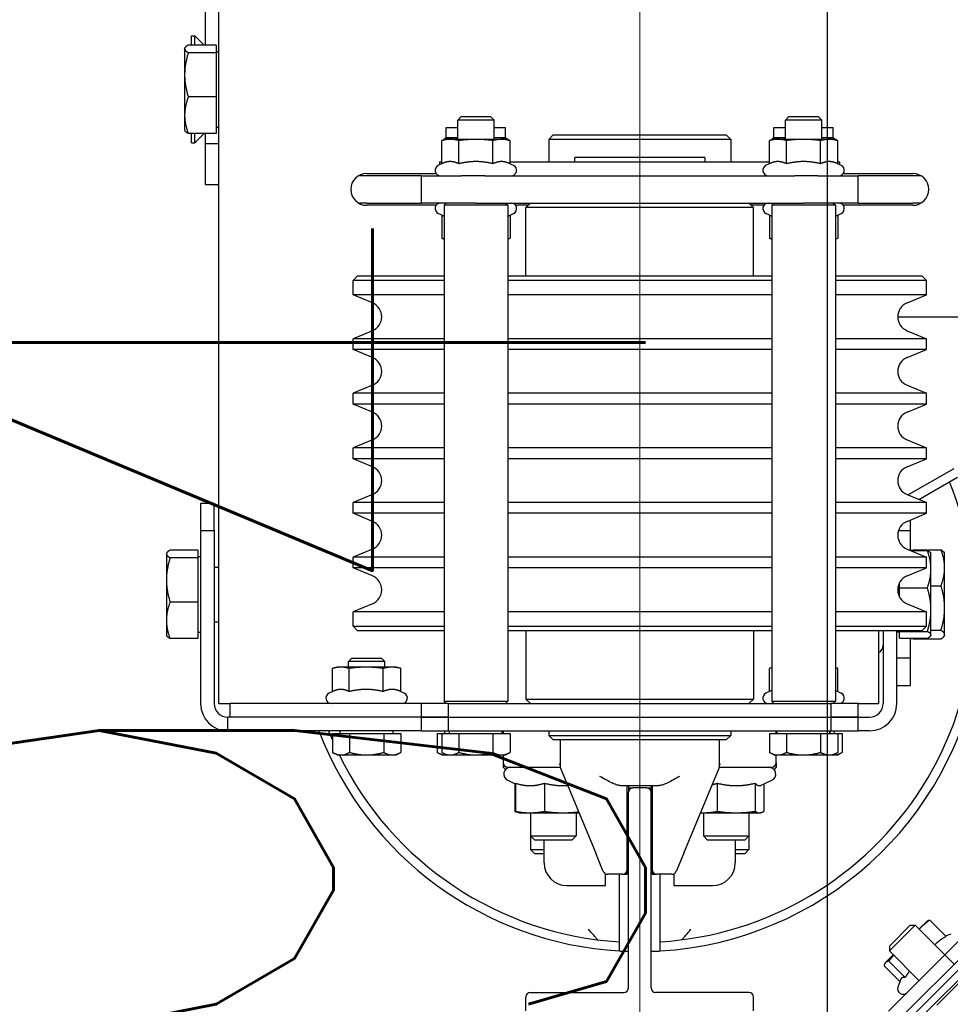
# Model space of a CAD drawing. Header units: millimetres. Extents: x 49320 to 60117, y -4209 to 20568.
# Tile 295 of 479: x 52256 to 52277, y 9926 to 9948. Entities that reach past the tile are written whole.
import ezdxf

# ---------------------------------------------------------------- set-up
doc = ezdxf.new("R2010")
doc.units = ezdxf.units.MM
doc.layers.add('_AA PROJ.warstwy', color=7, linetype='Continuous', lineweight=18, true_color=0x0000f0)
for name, color, linetype in [('_mt_wymiary konstr', 3, 'Continuous'), ('ARCATA', 4, 'Continuous'), ('GUIDE', 3, 'Continuous')]:
    doc.layers.add(name, color=color, linetype=linetype)
doc.styles.add('100', font='romans.shx', dxfattribs={"width": 0.65, "height": 18})
doc.dimstyles.new('k100', dxfattribs={"dimtxt": 18, "dimasz": 7, "dimexe": 10, "dimexo": 20, "dimgap": 4, "dimtad": 1, "dimdec": 1, "dimrnd": 0.5, "dimzin": 9, "dimdsep": 46, "dimtxsty": 'Standard', "dimcen": 12.534, "dimclrd": 256, "dimclre": 256, "dimclrt": 7, "dimadec": 0, "dimazin": 0, "dimtfac": 1, "dimtdec": 1, "dimtmove": 2, "dimatfit": 3, "dimfxl": 30, "dimfxlon": 1, "dimtolj": 1, "dimtzin": 0, "dimarcsym": 0})

# ---------------------------------------------------------------- blocks, each defined once
blk = doc.blocks.new('WINDA 2 DZ')
at = {"layer": '_AA PROJ.warstwy', "color": 5, "ltscale": 5, "true_color": 0x1414ff}
blk.add_line((31.875, 104.327), (31.875, 179.282), dxfattribs=at)
at = {"layer": 'ARCATA', "color": 5, "true_color": 0x1414ff}
for p, q in [((22.625, 115.6), (22.625, 164.1)), ((22.325, 130.986), (22.325, 130.072)), ((22.025, 130.274), (22.101, 130.274)), ((22.025, 130.072), (22.025, 130.274)), ((22.101, 130.072), (22.101, 130.274)), ((22.303, 130.072), (22.101, 130.274)), ((22.565, 130.072), (21.955, 130.072)), ((22.565, 130.072), (22.565, 129.904)), ((21.875, 130), (21.882, 130.012)), ((21.875, 130), (21.875, 129.988)), ((21.875, 129.988), (21.875, 129.418)), ((22.565, 129.904), (21.955, 129.904)), ((22.565, 129.932), (22.625, 129.932)), ((22.565, 129.904), (22.565, 128.932)), ((21.875, 129.418), (21.875, 128.53)), ((22.565, 128.932), (21.955, 128.932)), ((22.565, 128.932), (22.565, 128.128)), ((21.875, 128.53), (21.875, 128.2)), ((27.952, 128.5), (27.875, 128.423)), ((28.675, 128.423), (27.875, 128.423)), ((27.875, 128), (27.875, 128.423)), ((27.952, 128.5), (28.598, 128.5)), ((28.598, 128.5), (28.675, 128.423)), ((28.675, 128), (28.675, 128.423)), ((35.152, 128.5), (35.075, 128.423)), ((35.075, 128), (35.075, 128.423)), ((35.875, 128.423), (35.075, 128.423)), ((35.152, 128.5), (35.798, 128.5)), ((35.798, 128.5), (35.875, 128.423)), ((35.875, 128), (35.875, 128.423)), ((21.875, 128.2), (21.882, 128.188)), ((22.565, 128.128), (21.955, 128.128)), ((22.025, 127.926), (22.025, 128.128)), ((22.303, 128.128), (22.101, 127.926)), ((22.101, 127.926), (22.101, 128.128)), ((22.325, 128.128), (22.325, 127.899)), ((22.565, 128.269), (22.625, 128.269)), ((27.625, 128.26), (27.875, 128.26)), ((27.625, 128.03), (27.625, 128.26)), ((28.675, 128.26), (28.925, 128.26)), ((28.925, 128.03), (28.925, 128.26)), ((34.825, 128.03), (34.825, 128.26)), ((34.825, 128.26), (35.075, 128.26)), ((35.875, 128.26), (36.125, 128.26)), ((36.125, 128.03), (36.125, 128.26)), ((22.025, 127.926), (22.101, 127.926)), ((22.325, 127.899), (22.325, 127.007)), ((22.625, 127.899), (22.325, 127.899)), ((27.625, 128), (27.524, 127.973)), ((27.524, 127.464), (27.524, 127.973)), ((27.625, 128.03), (27.593, 128.011)), ((27.794, 128.03), (27.625, 128.03)), ((27.712, 128), (27.625, 128)), ((28.275, 128), (27.712, 128)), ((27.875, 128.03), (27.794, 128.03)), ((27.9, 127.464), (27.9, 127.973)), ((28.838, 128), (28.275, 128)), ((28.65, 127.464), (28.65, 127.973)), ((28.894, 128.03), (28.675, 128.03)), ((28.925, 128), (28.838, 128)), ((28.925, 128.03), (28.894, 128.03)), ((28.925, 128.03), (28.957, 128.011)), ((28.925, 128), (29.026, 127.973)), ((29.026, 127.464), (29.026, 127.973)), ((29.975, 128.1), (29.875, 128)), ((33.875, 128), (29.875, 128)), ((29.875, 128), (29.875, 127.5)), ((29.975, 128.1), (33.775, 128.1)), ((33.775, 128.1), (33.875, 128)), ((33.875, 128), (33.875, 127.5)), ((34.825, 128), (34.724, 127.973)), ((34.724, 127.464), (34.724, 127.973)), ((34.825, 128.03), (34.793, 128.011)), ((34.994, 128.03), (34.825, 128.03)), ((34.912, 128), (34.825, 128)), ((35.475, 128), (34.912, 128)), ((35.075, 128.03), (34.994, 128.03)), ((35.1, 127.464), (35.1, 127.973)), ((36.038, 128), (35.475, 128)), ((35.85, 127.464), (35.85, 127.973)), ((36.094, 128.03), (35.875, 128.03)), ((36.125, 128), (36.038, 128)), ((36.125, 128.03), (36.094, 128.03)), ((36.125, 128.03), (36.157, 128.011)), ((36.125, 128), (36.226, 127.973)), ((36.226, 127.464), (36.226, 127.973)), ((27.524, 127.464), (27.449, 127.429)), ((27.475, 127.5), (27.475, 127.441)), ((27.524, 127.5), (27.475, 127.5)), ((34.724, 127.5), (29.026, 127.5)), ((29.026, 127.464), (29.101, 127.429)), ((33.303, 127.6), (30.447, 127.6)), ((30.447, 127.5), (30.447, 127.6)), ((33.303, 127.6), (33.303, 127.5)), ((34.724, 127.464), (34.649, 127.429)), ((36.275, 127.5), (36.226, 127.5)), ((36.226, 127.464), (36.301, 127.429)), ((36.275, 127.441), (36.275, 127.5)), ((25.875, 127.25), (27.403, 127.25)), ((36.347, 127.25), (37.875, 127.25)), ((25.875, 127.2), (25.695, 127.2)), ((27.075, 127.2), (25.875, 127.2)), ((27.075, 127.2), (27.075, 126.6)), ((27.075, 127.2), (27.959, 127.2)), ((27.475, 127.203), (27.475, 127.2)), ((28.47, 127.2), (27.959, 127.2)), ((28.47, 127.2), (35.28, 127.2)), ((35.791, 127.2), (35.28, 127.2)), ((35.791, 127.2), (36.675, 127.2)), ((36.275, 127.2), (36.275, 127.203)), ((37.875, 127.2), (36.675, 127.2)), ((36.675, 126.6), (36.675, 127.2)), ((38.055, 127.2), (37.875, 127.2)), ((22.325, 127.007), (22.625, 127.007)), ((25.875, 126.6), (25.695, 126.6)), ((25.875, 126.6), (27.075, 126.6)), ((28.275, 126.6), (27.075, 126.6)), ((27.625, 126.6), (27.575, 126.55)), ((28.275, 126.6), (35.475, 126.6)), ((28.925, 126.6), (28.975, 126.55)), ((29.475, 126.6), (29.375, 126.5)), ((34.275, 126.6), (34.375, 126.5)), ((34.825, 126.6), (34.775, 126.55)), ((36.675, 126.6), (35.475, 126.6)), ((36.125, 126.6), (36.175, 126.55)), ((36.675, 126.6), (37.875, 126.6)), ((38.055, 126.6), (37.875, 126.6)), ((27.403, 126.55), (25.875, 126.55)), ((28.975, 126.55), (27.575, 126.55)), ((27.575, 126.55), (27.575, 115.65)), ((28.975, 126.55), (28.975, 115.65)), ((29.425, 126.55), (29.147, 126.55)), ((29.375, 125), (29.375, 126.5)), ((34.375, 126.5), (29.375, 126.5)), ((34.603, 126.55), (34.325, 126.55)), ((34.375, 125), (34.375, 126.5)), ((34.775, 126.55), (34.775, 115.65)), ((36.175, 126.55), (34.775, 126.55)), ((36.175, 126.55), (36.175, 115.65)), ((37.875, 126.55), (36.347, 126.55)), ((27.524, 126.336), (27.449, 126.371)), ((27.524, 126.336), (27.524, 125.827)), ((29.026, 126.336), (29.101, 126.371)), ((29.026, 126.336), (29.026, 125.827)), ((34.724, 126.336), (34.649, 126.371)), ((34.724, 126.336), (34.724, 125.827)), ((36.226, 126.336), (36.301, 126.371)), ((36.226, 126.336), (36.226, 125.827)), ((27.575, 125.813), (27.524, 125.827)), ((28.975, 125.813), (29.026, 125.827)), ((34.775, 125.813), (34.724, 125.827)), ((36.175, 125.813), (36.226, 125.827)), ((25.675, 125), (25.575, 124.9)), ((27.575, 124.9), (25.575, 124.9)), ((25.575, 124.581), (25.575, 124.9)), ((25.675, 125), (27.575, 125)), ((28.975, 125), (34.775, 125)), ((34.775, 124.9), (28.975, 124.9)), ((36.175, 125), (38.075, 125)), ((38.175, 124.9), (36.175, 124.9)), ((38.075, 125), (38.175, 124.9)), ((38.175, 124.581), (38.175, 124.9)), ((26.001, 124.405), (25.575, 124.581)), ((27.575, 124.581), (25.575, 124.581)), ((34.775, 124.581), (28.975, 124.581)), ((38.175, 124.581), (36.175, 124.581)), ((37.749, 124.405), (38.175, 124.581)), ((37.545, 124.1), (40.525, 124.1)), ((26.001, 123.795), (25.575, 123.619)), ((37.749, 123.795), (38.175, 123.619)), ((27.575, 123.619), (25.575, 123.619)), ((25.575, 123.381), (25.575, 123.619)), ((34.775, 123.619), (28.975, 123.619)), ((38.175, 123.619), (36.175, 123.619)), ((38.175, 123.381), (38.175, 123.619)), ((27.575, 123.381), (25.575, 123.381)), ((26.001, 123.205), (25.575, 123.381)), ((34.775, 123.381), (28.975, 123.381)), ((38.175, 123.381), (36.175, 123.381)), ((37.749, 123.205), (38.175, 123.381)), ((26.001, 122.595), (25.575, 122.419)), ((37.749, 122.595), (38.175, 122.419)), ((27.575, 122.419), (25.575, 122.419)), ((25.575, 122.181), (25.575, 122.419)), ((34.775, 122.419), (28.975, 122.419)), ((38.175, 122.419), (36.175, 122.419)), ((38.175, 122.181), (38.175, 122.419)), ((27.575, 122.181), (25.575, 122.181)), ((26.001, 122.005), (25.575, 122.181)), ((34.775, 122.181), (28.975, 122.181)), ((38.175, 122.181), (36.175, 122.181)), ((37.749, 122.005), (38.175, 122.181)), ((26.001, 121.395), (25.575, 121.219)), ((37.749, 121.395), (38.175, 121.219)), ((27.575, 121.219), (25.575, 121.219)), ((25.575, 120.981), (25.575, 121.219)), ((34.775, 121.219), (28.975, 121.219)), ((38.175, 121.219), (36.175, 121.219)), ((38.175, 120.981), (38.175, 121.219)), ((27.575, 120.981), (25.575, 120.981)), ((26.001, 120.805), (25.575, 120.981)), ((34.775, 120.981), (28.975, 120.981)), ((38.175, 120.981), (36.175, 120.981)), ((37.749, 120.805), (38.175, 120.981)), ((38.777, 120.761), (37.777, 120.184)), ((38.01, 120.087), (38.856, 120.576)), ((38.011, 120.087), (38.682, 120.474)), ((26.001, 120.195), (25.575, 120.019)), ((37.749, 120.195), (38.175, 120.019)), ((22.225, 120), (22.225, 119.4)), ((22.525, 120), (22.225, 120)), ((22.525, 119.4), (22.525, 120)), ((27.575, 120.019), (25.575, 120.019)), ((25.575, 119.781), (25.575, 120.019)), ((34.775, 120.019), (28.975, 120.019)), ((38.175, 120.019), (36.175, 120.019)), ((38.175, 119.781), (38.175, 120.019)), ((27.575, 119.781), (25.575, 119.781)), ((26.001, 119.605), (25.575, 119.781)), ((34.775, 119.781), (28.975, 119.781)), ((38.175, 119.781), (36.175, 119.781)), ((37.749, 119.605), (38.175, 119.781)), ((37.825, 119.4), (37.825, 119.636)), ((22.225, 119.4), (22.225, 115.6)), ((22.225, 119.4), (22.525, 119.4)), ((22.525, 119.4), (22.525, 115.6)), ((37.561, 119.4), (37.825, 119.4)), ((37.825, 118.964), (37.825, 119.4)), ((21.475, 118.9), (21.482, 118.912)), ((21.475, 118.9), (21.475, 118.888)), ((21.475, 118.888), (21.475, 118.318)), ((22.165, 118.972), (21.555, 118.972)), ((22.165, 118.804), (21.555, 118.804)), ((22.165, 118.972), (22.165, 118.804)), ((22.165, 118.832), (22.225, 118.832)), ((22.165, 118.804), (22.165, 117.832)), ((26.001, 118.995), (25.575, 118.819)), ((27.575, 118.819), (25.575, 118.819)), ((25.575, 118.581), (25.575, 118.819)), ((34.775, 118.819), (28.975, 118.819)), ((38.175, 118.819), (36.175, 118.819)), ((37.749, 118.995), (38.175, 118.819)), ((37.825, 118.972), (37.885, 118.972)), ((37.825, 118.963), (38.195, 118.963)), ((37.885, 118.963), (37.885, 118.98)), ((37.885, 118.98), (38.495, 118.98)), ((38.175, 118.581), (38.175, 118.819)), ((38.275, 118.9), (38.27, 118.909)), ((38.275, 118.554), (38.275, 118.9)), ((38.575, 118.9), (38.566, 118.915)), ((38.575, 118.585), (38.575, 118.9)), ((22.525, 118.6), (22.625, 118.6)), ((38.575, 117.7), (38.575, 118.585)), ((26.001, 118.405), (25.575, 118.581)), ((27.575, 118.581), (25.575, 118.581)), ((34.775, 118.581), (28.975, 118.581)), ((38.175, 118.581), (36.175, 118.581)), ((37.749, 118.405), (38.175, 118.581)), ((38.275, 117.663), (38.275, 118.554)), ((21.475, 118.318), (21.475, 117.43)), ((37.585, 118.144), (37.585, 118.257)), ((38.275, 118.19), (38.495, 118.19)), ((37.585, 117.943), (37.585, 118.144)), ((37.585, 118.144), (38.195, 118.144)), ((22.165, 117.832), (21.555, 117.832)), ((22.165, 117.832), (22.165, 117.028)), ((26.001, 117.795), (25.575, 117.619)), ((37.749, 117.795), (38.175, 117.619)), ((27.575, 117.619), (25.575, 117.619)), ((25.575, 117.3), (25.575, 117.619)), ((34.775, 117.619), (28.975, 117.619)), ((38.175, 117.619), (36.175, 117.619)), ((38.175, 117.3), (38.175, 117.619)), ((38.275, 117.109), (38.275, 117.663)), ((38.575, 117.115), (38.575, 117.7)), ((21.475, 117.43), (21.475, 117.1)), ((22.525, 117.4), (22.625, 117.4)), ((25.575, 117.3), (27.575, 117.3)), ((25.675, 117.2), (25.575, 117.3)), ((28.975, 117.3), (34.775, 117.3)), ((36.175, 117.3), (38.175, 117.3)), ((38.075, 117.2), (38.175, 117.3)), ((21.475, 117.1), (21.482, 117.088)), ((22.165, 117.169), (22.225, 117.169)), ((27.575, 117.2), (25.675, 117.2)), ((34.775, 117.2), (28.975, 117.2)), ((29.375, 117.2), (29.375, 115.7)), ((34.375, 117.2), (34.375, 115.7)), ((38.075, 117.2), (36.175, 117.2)), ((37.125, 117.2), (37.125, 115.6)), ((37.225, 117.2), (37.225, 115.6)), ((37.525, 115.6), (37.525, 117.2)), ((37.585, 117.169), (37.525, 117.169)), ((37.585, 117.181), (37.585, 117.2)), ((37.585, 117.181), (38.195, 117.181)), ((37.585, 117.037), (37.585, 117.181)), ((38.275, 117.1), (38.27, 117.091)), ((38.275, 117.21), (38.495, 117.21)), ((38.275, 117.1), (38.275, 117.109)), ((38.575, 117.1), (38.566, 117.085)), ((38.575, 117.1), (38.575, 117.115)), ((22.165, 117.028), (21.555, 117.028)), ((37.585, 117.037), (38.195, 117.037)), ((37.825, 116.6), (37.825, 117.037)), ((37.825, 117.028), (37.885, 117.028)), ((37.885, 117.02), (37.885, 117.037)), ((37.885, 117.02), (38.495, 117.02)), ((25.552, 116.6), (25.475, 116.523)), ((26.275, 116.523), (25.475, 116.523)), ((25.475, 116.4), (25.475, 116.523)), ((25.552, 116.6), (26.198, 116.6)), ((26.198, 116.6), (26.275, 116.523)), ((26.275, 116.4), (26.275, 116.523)), ((37.825, 116.6), (37.525, 116.6)), ((37.825, 116), (37.825, 116.6)), ((25.125, 115.864), (25.125, 116.373)), ((25.225, 116.4), (25.132, 116.375)), ((25.307, 116.4), (25.225, 116.4)), ((25.864, 116.4), (25.307, 116.4)), ((25.489, 115.864), (25.489, 116.373)), ((26.432, 116.4), (25.864, 116.4)), ((26.239, 115.864), (26.239, 116.373)), ((26.525, 116.4), (26.432, 116.4)), ((26.525, 116.4), (26.618, 116.375)), ((26.625, 115.864), (26.625, 116.373)), ((34.725, 115.864), (34.725, 116.373)), ((34.775, 116.387), (34.736, 116.376)), ((36.175, 116.387), (36.214, 116.376)), ((36.225, 115.864), (36.225, 116.373)), ((37.525, 116), (37.825, 116)), ((25.132, 115.867), (25.049, 115.829)), ((26.625, 115.864), (26.701, 115.829)), ((34.736, 115.869), (34.649, 115.829)), ((36.225, 115.864), (36.301, 115.829)), ((22.625, 115.6), (22.875, 115.6)), ((27.075, 115.6), (22.875, 115.6)), ((22.875, 115.3), (22.875, 115.6)), ((27.675, 115.6), (27.075, 115.6)), ((27.075, 115.6), (27.075, 115.3)), ((27.575, 115.65), (28.975, 115.65)), ((27.625, 115.6), (27.575, 115.65)), ((27.675, 115.3), (27.675, 115.6)), ((27.675, 115.6), (36.075, 115.6)), ((28.925, 115.6), (28.975, 115.65)), ((29.375, 115.7), (34.375, 115.7)), ((29.475, 115.6), (29.375, 115.7)), ((34.275, 115.6), (34.375, 115.7)), ((34.775, 115.65), (36.175, 115.65)), ((34.825, 115.6), (34.775, 115.65)), ((36.675, 115.6), (36.075, 115.6)), ((36.075, 115.6), (36.075, 115.3)), ((36.125, 115.6), (36.175, 115.65)), ((36.675, 115.6), (37.125, 115.6)), ((36.675, 115.3), (36.675, 115.6)), ((27.075, 115.3), (22.825, 115.3)), ((22.825, 115), (22.825, 115.3)), ((27.075, 115.3), (22.875, 115.3)), ((27.675, 115.3), (27.075, 115.3)), ((27.075, 115.3), (27.075, 115)), ((27.075, 115.3), (27.675, 115.3)), ((27.675, 115), (27.675, 115.3)), ((27.675, 115.3), (36.075, 115.3)), ((27.675, 115.3), (36.075, 115.3)), ((36.075, 115.3), (36.075, 115)), ((36.675, 115.3), (36.075, 115.3)), ((36.075, 115.3), (36.675, 115.3)), ((36.675, 115.3), (36.925, 115.3)), ((36.675, 115), (36.675, 115.3)), ((27.075, 115), (22.825, 115)), ((25.124, 114.94), (25.124, 114.528)), ((25.124, 114.94), (25.5, 114.94)), ((25.294, 114.94), (25.294, 115)), ((25.5, 114.94), (25.5, 114.528)), ((25.5, 114.94), (26.25, 114.94)), ((26.25, 114.94), (26.25, 114.528)), ((26.25, 114.94), (26.626, 114.94)), ((26.457, 114.94), (26.457, 115)), ((26.626, 114.94), (26.626, 114.528)), ((27.075, 115), (27.675, 115)), ((27.424, 114.94), (27.424, 114.528)), ((27.424, 114.94), (27.524, 114.94)), ((27.524, 114.94), (27.9, 114.94)), ((27.524, 114.94), (27.524, 114.528)), ((27.594, 114.94), (27.594, 115)), ((27.675, 115), (36.075, 115)), ((27.695, 114.94), (27.695, 115)), ((27.9, 114.94), (27.9, 114.528)), ((27.9, 114.94), (28.65, 114.94)), ((28.65, 114.94), (29.026, 114.94)), ((28.65, 114.94), (28.65, 114.528)), ((28.855, 114.94), (28.855, 115)), ((28.875, 115), (28.875, 114.94)), ((29.026, 114.94), (29.026, 114.528)), ((29.875, 115), (29.875, 114.9)), ((33.875, 115), (33.875, 114.9)), ((34.724, 114.94), (35.1, 114.94)), ((34.724, 114.94), (34.724, 114.528)), ((34.875, 114.94), (34.875, 115)), ((34.894, 114.94), (34.894, 115)), ((34.895, 114.94), (34.895, 115)), ((35.1, 114.94), (35.1, 114.528)), ((35.1, 114.94), (35.85, 114.94)), ((35.85, 114.94), (35.85, 114.528)), ((35.85, 114.94), (36.226, 114.94)), ((36.055, 114.94), (36.055, 115)), ((36.057, 114.94), (36.057, 115)), ((36.075, 115), (36.675, 115)), ((36.157, 114.94), (36.157, 115)), ((36.226, 114.94), (36.326, 114.94)), ((36.226, 114.94), (36.226, 114.528)), ((36.326, 114.94), (36.326, 114.528)), ((36.925, 115), (36.675, 115)), ((29.875, 114.9), (33.875, 114.9)), ((29.975, 114.8), (29.875, 114.9)), ((33.775, 114.8), (29.975, 114.8)), ((30.125, 114.8), (30.125, 114.22)), ((33.625, 114.22), (33.625, 114.8)), ((33.775, 114.8), (33.875, 114.9)), ((25.225, 114.47), (25.124, 114.528)), ((26.525, 114.47), (26.626, 114.528)), ((27.525, 114.47), (27.424, 114.528)), ((27.625, 114.47), (27.524, 114.528)), ((28.925, 114.47), (29.026, 114.528)), ((34.825, 114.47), (34.724, 114.528)), ((36.125, 114.47), (36.226, 114.528)), ((36.225, 114.47), (36.326, 114.528)), ((25.225, 114.47), (25.312, 114.47)), ((25.312, 114.47), (25.875, 114.47)), ((25.875, 114.47), (26.438, 114.47)), ((26.438, 114.47), (26.525, 114.47)), ((27.525, 114.47), (27.612, 114.47)), ((27.612, 114.47), (27.625, 114.47)), ((27.625, 114.47), (27.712, 114.47)), ((27.712, 114.47), (28.275, 114.47)), ((28.275, 114.47), (28.838, 114.47)), ((28.838, 114.47), (28.925, 114.47)), ((28.875, 114.47), (28.875, 114.3)), ((28.875, 114.3), (28.875, 114.2)), ((34.825, 114.47), (34.912, 114.47)), ((34.875, 114.3), (34.875, 114.47)), ((34.875, 114.3), (34.875, 114.2)), ((34.912, 114.47), (35.475, 114.47)), ((35.475, 114.47), (36.038, 114.47)), ((36.038, 114.47), (36.125, 114.47)), ((36.125, 114.47), (36.138, 114.47)), ((36.138, 114.47), (36.225, 114.47)), ((28.875, 114.2), (28.924, 114.151)), ((28.975, 114.2), (30.127, 114.2)), ((30.133, 114.182), (30.908, 112.314)), ((32.842, 112.314), (33.617, 114.182)), ((33.623, 114.2), (34.775, 114.2)), ((34.875, 114.2), (34.826, 114.151)), ((29.147, 113.832), (28.972, 113.914)), ((29.128, 113.841), (29.128, 113.231)), ((29.147, 113.85), (29.147, 113.231)), ((29.779, 113.85), (29.779, 113.231)), ((33.579, 113.85), (33.579, 113.231)), ((34.408, 113.85), (34.408, 113.231)), ((34.545, 113.805), (34.778, 113.914)), ((34.603, 113.832), (34.603, 113.231)), ((31.447, 113.8), (32.303, 113.8)), ((31.6, 111.95), (31.6, 113.8)), ((31.625, 113.8), (31.625, 113.65)), ((31.625, 113.75), (31.725, 113.75)), ((32.025, 113.75), (32.125, 113.75)), ((32.125, 113.8), (32.125, 113.65)), ((32.15, 113.8), (32.15, 111.95)), ((29.205, 113.205), (29.187, 113.21)), ((29.225, 113.2), (29.205, 113.205)), ((29.225, 113.2), (29.463, 113.2)), ((29.463, 113.2), (30.193, 113.2)), ((29.475, 113.2), (29.475, 112.692)), ((30.193, 113.2), (30.54, 113.2)), ((30.475, 113.2), (30.475, 112.692)), ((33.21, 113.2), (33.263, 113.2)), ((33.263, 113.2), (33.993, 113.2)), ((33.275, 113.2), (33.275, 112.692)), ((33.993, 113.2), (34.506, 113.2)), ((34.275, 113.2), (34.275, 112.692)), ((34.506, 113.2), (34.525, 113.2)), ((34.525, 113.2), (34.545, 113.205)), ((29.567, 112.6), (29.475, 112.692)), ((29.475, 112.692), (30.475, 112.692)), ((29.475, 112.692), (29.475, 112.392)), ((30.383, 112.6), (29.567, 112.6)), ((29.775, 112.1), (29.775, 112.6)), ((30.383, 112.6), (30.475, 112.692)), ((33.275, 112.692), (34.275, 112.692)), ((33.367, 112.6), (33.275, 112.692)), ((34.183, 112.6), (33.367, 112.6)), ((33.975, 112.6), (33.975, 112.1)), ((34.183, 112.6), (34.275, 112.692)), ((34.275, 112.692), (34.275, 112.392)), ((29.567, 112.3), (29.475, 112.392)), ((29.475, 112.392), (29.775, 112.392)), ((31.074, 111.912), (30.908, 112.314)), ((31.625, 112.45), (31.6, 112.45)), ((32.125, 112.45), (32.15, 112.45)), ((32.842, 112.314), (32.676, 111.912)), ((33.975, 112.392), (34.275, 112.392)), ((34.183, 112.3), (34.275, 112.392)), ((29.775, 112.3), (29.567, 112.3)), ((34.183, 112.3), (33.975, 112.3)), ((31.6, 111.85), (31.6, 111.95)), ((32.15, 111.95), (32.15, 111.85)), ((31.125, 111.6), (31.125, 111.859)), ((31.5, 111.85), (31.167, 111.85)), ((31.424, 111.85), (31.424, 110.364)), ((31.425, 111.85), (31.425, 110.163)), ((31.5, 111.85), (31.6, 111.85)), ((32.15, 111.85), (32.25, 111.85)), ((32.583, 111.85), (32.25, 111.85)), ((32.325, 110.163), (32.325, 111.85)), ((32.326, 110.364), (32.326, 111.85)), ((32.625, 111.859), (32.625, 111.6)), ((30.275, 111.6), (31.125, 111.6)), ((32.625, 111.6), (33.475, 111.6)), ((38.188, 110.819), (38.031, 110.661)), ((38.188, 110.819), (38.199, 110.825)), ((38.61, 110.482), (38.25, 110.842)), ((37.36, 110.271), (37.817, 110.728)), ((37.925, 110.728), (37.36, 110.163)), ((37.817, 110.728), (37.925, 110.728)), ((38.577, 110.076), (37.925, 110.728)), ((38.031, 110.661), (38.011, 110.642)), ((37.46, 108.547), (39.281, 110.368)), ((39.001, 110.501), (38.577, 110.076)), ((38.596, 110.495), (38.716, 110.539)), ((37.36, 110.271), (37.36, 110.163)), ((38.011, 109.511), (37.36, 110.163)), ((37.566, 108.441), (39.387, 110.262)), ((37.446, 110.076), (37.278, 109.908)), ((38.577, 110.076), (37.339, 108.838)), ((37.708, 109.58), (37.348, 109.94)), ((39.321, 109.969), (38.118, 108.767)), ((38.577, 110.076), (38.783, 109.87)), ((37.592, 109.491), (37.246, 109.838)), ((37.269, 109.9), (37.263, 109.888)), ((37.278, 109.908), (37.269, 109.9)), ((37.61, 109.541), (37.549, 109.371)), ((38.406, 108.97), (38.925, 109.489))]:
    blk.add_line(p, q, dxfattribs=at)
for centre, radius, start, end in [((25.875, 126.9), 0.35, 90, 270), ((27.5, 127.32), 0.12, 115, 270), ((29.05, 127.32), 0.12, 270, 65), ((34.7, 127.32), 0.12, 115, 270), ((36.25, 127.32), 0.12, 270, 65), ((37.875, 126.9), 0.35, 270, 90), ((27.5, 126.48), 0.12, 90, 245), ((29.05, 126.48), 0.12, 295, 90), ((34.7, 126.48), 0.12, 90, 245), ((36.25, 126.48), 0.12, 295, 90), ((25.875, 124.1), 0.33, 292.5, 67.5), ((37.875, 124.1), 0.33, 112.5, 247.5), ((25.875, 122.9), 0.33, 292.5, 67.5), ((37.875, 122.9), 0.33, 112.5, 247.5), ((25.875, 121.7), 0.33, 292.5, 67.5), ((37.875, 121.7), 0.33, 112.5, 247.5), ((25.875, 120.5), 0.33, 292.5, 67.5), ((37.875, 120.5), 0.33, 112.5, 247.5), ((31.875, 117.7), 7.35, 273.5187, 22.1717), ((25.875, 119.3), 0.33, 292.5, 67.5), ((37.875, 119.3), 0.33, 112.5, 247.5), ((25.875, 118.1), 0.33, 292.5, 67.5), ((37.875, 118.1), 0.33, 112.5, 247.5), ((37.045, 116.88), 0.18, 296.3878, 0), ((31.875, 117.7), 7.55, 273.417, 350.6643), ((25.1, 115.72), 0.12, 115, 270), ((26.65, 115.72), 0.12, 270, 65), ((34.7, 115.72), 0.12, 115, 270), ((36.25, 115.72), 0.12, 270, 65), ((22.825, 115.6), 0.6, 180, 270), ((22.825, 115.6), 0.3, 180, 270), ((36.925, 115.6), 0.6, 270, 0), ((36.925, 115.6), 0.3, 270, 0), ((31.875, 117.7), 7.55, 200.9539, 266.583), ((31.875, 117.7), 7.35, 201.5521, 203.3005), ((31.875, 117.7), 7.35, 206.0692, 266.4813), ((28.975, 114.3), 0.1, 180, 270), ((34.775, 114.3), 0.1, 270, 0), ((29.035, 114.05), 0.15, 90, 245), ((30.225, 114.22), 0.1, 180, 202.5333), ((33.525, 114.22), 0.1, 337.4667, 0), ((34.715, 114.05), 0.15, 295, 90), ((30.275, 112.1), 0.5, 180, 270), ((33.475, 112.1), 0.5, 270, 0), ((31.167, 111.95), 0.1, 202.5333, 270), ((31.5, 111.95), 0.1, 270, 0), ((32.25, 111.95), 0.1, 180, 270), ((32.583, 111.95), 0.1, 270, 337.4667), ((31.875, 117.7), 7.55, 267.7227, 268.1024), ((31.875, 117.7), 7.55, 271.8976, 272.2773), ((37.661, 109.33), 0.12, 160, 315)]:
    blk.add_arc(centre, radius, start, end, dxfattribs=at)
for points, weights in [([(21.955, 130.072), (21.875, 130.027), (21.875, 129.988)], [1, 1.0379548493, 1]), ([(21.875, 129.988), (21.875, 129.949), (21.955, 129.904)], [1, 1.0379548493, 1]), ([(21.955, 129.904), (21.875, 129.644), (21.875, 129.418)], [1, 1.0379548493, 1]), ([(21.875, 129.418), (21.875, 129.193), (21.955, 128.932)], [1, 1.0379548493, 1]), ([(21.955, 128.932), (21.875, 128.717), (21.875, 128.53)], [1, 1.0379548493, 1]), ([(21.875, 128.53), (21.875, 128.343), (21.955, 128.128)], [1, 1.0379548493, 1]), ([(21.955, 128.128), (21.898, 128.16), (21.882, 128.188)], [1, 1.02672726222, 1.01581261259]), ([(27.712, 128), (27.625, 128), (27.524, 127.973)], [1, 1.0379548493, 1]), ([(27.55, 127.98), (27.572, 128), (27.593, 128.011)], [1.00489870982, 1.01656823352, 1.01856515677]), ([(27.794, 128.03), (27.694, 128.03), (27.584, 127.989)], [1, 1.03202748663, 1.01000338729]), ([(27.9, 127.973), (27.799, 128), (27.712, 128)], [1, 1.0379548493, 1]), ([(27.875, 128.024), (27.834, 128.03), (27.794, 128.03)], [1.0169156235, 1.01272221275, 1]), ([(28.275, 128), (28.101, 128), (27.9, 127.973)], [1, 1.0379548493, 1]), ([(28.65, 127.973), (28.449, 128), (28.275, 128)], [1, 1.0379548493, 1]), ([(28.838, 128), (28.751, 128), (28.65, 127.973)], [1, 1.0379548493, 1]), ([(28.894, 128.03), (28.855, 128.03), (28.813, 128)], [1, 1.0274943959, 1.01515505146]), ([(29.026, 127.973), (28.925, 128), (28.838, 128)], [1, 1.0379548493, 1]), ([(29, 127.98), (28.944, 128.03), (28.894, 128.03)], [1.00489870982, 1.03532299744, 1]), ([(34.912, 128), (34.825, 128), (34.724, 127.973)], [1, 1.0379548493, 1]), ([(34.75, 127.98), (34.772, 128), (34.793, 128.011)], [1.00489870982, 1.01656823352, 1.01856515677]), ([(34.994, 128.03), (34.894, 128.03), (34.784, 127.989)], [1, 1.03202748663, 1.01000338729]), ([(35.1, 127.973), (34.999, 128), (34.912, 128)], [1, 1.0379548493, 1]), ([(35.075, 128.024), (35.034, 128.03), (34.994, 128.03)], [1.0169156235, 1.01272221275, 1]), ([(35.475, 128), (35.301, 128), (35.1, 127.973)], [1, 1.0379548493, 1]), ([(35.85, 127.973), (35.649, 128), (35.475, 128)], [1, 1.0379548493, 1]), ([(36.038, 128), (35.951, 128), (35.85, 127.973)], [1, 1.0379548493, 1]), ([(36.094, 128.03), (36.055, 128.03), (36.013, 128)], [1, 1.0274943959, 1.01515505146]), ([(36.226, 127.973), (36.125, 128), (36.038, 128)], [1, 1.0379548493, 1]), ([(36.2, 127.98), (36.144, 128.03), (36.094, 128.03)], [1.00489870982, 1.03532299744, 1]), ([(27.712, 127.511), (27.625, 127.511), (27.524, 127.464)], [1, 1.05008356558, 1.02350695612]), ([(27.9, 127.464), (27.799, 127.511), (27.712, 127.511)], [1.02350695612, 1.05008356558, 1]), ([(28.275, 127.511), (28.101, 127.511), (27.9, 127.464)], [1, 1.05008356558, 1.02350695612]), ([(28.65, 127.464), (28.449, 127.511), (28.275, 127.511)], [1.02350695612, 1.05008356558, 1]), ([(28.838, 127.511), (28.751, 127.511), (28.65, 127.464)], [1, 1.05008356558, 1.02350695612]), ([(29.026, 127.464), (28.925, 127.511), (28.838, 127.511)], [1.02350695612, 1.05008356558, 1]), ([(34.912, 127.511), (34.825, 127.511), (34.724, 127.464)], [1, 1.05008356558, 1.02350695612]), ([(35.1, 127.464), (34.999, 127.511), (34.912, 127.511)], [1.02350695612, 1.05008356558, 1]), ([(35.475, 127.511), (35.301, 127.511), (35.1, 127.464)], [1, 1.05008356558, 1.02350695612]), ([(35.85, 127.464), (35.649, 127.511), (35.475, 127.511)], [1.02350695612, 1.05008356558, 1]), ([(36.038, 127.511), (35.951, 127.511), (35.85, 127.464)], [1, 1.05008356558, 1.02350695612]), ([(36.226, 127.464), (36.125, 127.511), (36.038, 127.511)], [1.02350695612, 1.05008356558, 1]), ([(27.524, 126.336), (27.551, 126.324), (27.575, 126.315)], [1.02350695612, 1.03026474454, 1.032065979]), ([(28.975, 126.315), (28.999, 126.324), (29.026, 126.336)], [1.032065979, 1.03026474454, 1.02350695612]), ([(34.724, 126.336), (34.751, 126.324), (34.775, 126.315)], [1.02350695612, 1.03026474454, 1.032065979]), ([(36.175, 126.315), (36.199, 126.324), (36.226, 126.336)], [1.032065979, 1.03026474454, 1.02350695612]), ([(27.524, 125.827), (27.551, 125.82), (27.575, 125.815)], [1, 1.00956762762, 1.01431165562]), ([(28.975, 125.815), (28.999, 125.82), (29.026, 125.827)], [1.01431165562, 1.00956762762, 1]), ([(34.724, 125.827), (34.751, 125.82), (34.775, 125.815)], [1, 1.00956762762, 1.01431165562]), ([(36.175, 125.815), (36.199, 125.82), (36.226, 125.827)], [1.01431165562, 1.00956762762, 1]), ([(21.555, 118.972), (21.475, 118.927), (21.475, 118.888)], [1, 1.0379548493, 1]), ([(21.475, 118.888), (21.475, 118.849), (21.555, 118.804)], [1, 1.0379548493, 1]), ([(21.555, 118.804), (21.475, 118.544), (21.475, 118.318)], [1, 1.0379548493, 1]), ([(38.195, 118.963), (38.255, 118.934), (38.27, 118.909)], [1, 1.02834144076, 1.01435694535]), ([(38.275, 118.554), (38.275, 118.744), (38.195, 118.963)], [1, 1.0379548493, 1]), ([(38.495, 118.98), (38.549, 118.946), (38.566, 118.915)], [1, 1.02522525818, 1.01692048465]), ([(38.575, 118.585), (38.575, 118.768), (38.495, 118.98)], [1, 1.0379548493, 1]), ([(38.495, 118.19), (38.575, 118.401), (38.575, 118.585)], [1, 1.0379548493, 1]), ([(38.195, 118.144), (38.275, 118.364), (38.275, 118.554)], [1, 1.0379548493, 1]), ([(21.475, 118.318), (21.475, 118.093), (21.555, 117.832)], [1, 1.0379548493, 1]), ([(38.575, 117.7), (38.575, 117.927), (38.495, 118.19)], [1, 1.0379548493, 1]), ([(38.275, 117.663), (38.275, 117.886), (38.195, 118.144)], [1, 1.0379548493, 1]), ([(21.555, 117.832), (21.475, 117.617), (21.475, 117.43)], [1, 1.0379548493, 1]), ([(38.195, 117.181), (38.275, 117.439), (38.275, 117.663)], [1, 1.0379548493, 1]), ([(38.495, 117.21), (38.575, 117.473), (38.575, 117.7)], [1, 1.0379548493, 1]), ([(21.475, 117.43), (21.475, 117.243), (21.555, 117.028)], [1, 1.0379548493, 1]), ([(21.555, 117.028), (21.498, 117.06), (21.482, 117.088)], [1, 1.02672726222, 1.01581261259]), ([(38.275, 117.109), (38.275, 117.142), (38.195, 117.181)], [1, 1.0379548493, 1]), ([(38.195, 117.037), (38.275, 117.075), (38.275, 117.109)], [1, 1.0379548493, 1]), ([(38.575, 117.115), (38.575, 117.159), (38.495, 117.21)], [1, 1.0379548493, 1]), ([(38.495, 117.02), (38.575, 117.071), (38.575, 117.115)], [1, 1.0379548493, 1]), ([(25.307, 116.4), (25.222, 116.4), (25.125, 116.373)], [1, 1.0379548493, 1]), ([(25.489, 116.373), (25.391, 116.4), (25.307, 116.4)], [1, 1.0379548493, 1]), ([(25.864, 116.4), (25.69, 116.4), (25.489, 116.373)], [1, 1.0379548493, 1]), ([(26.239, 116.373), (26.038, 116.4), (25.864, 116.4)], [1, 1.0379548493, 1]), ([(26.432, 116.4), (26.343, 116.4), (26.239, 116.373)], [1, 1.0379548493, 1]), ([(26.625, 116.373), (26.522, 116.4), (26.432, 116.4)], [1, 1.0379548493, 1]), ([(26.618, 116.375), (26.622, 116.374), (26.625, 116.373)], [1.00253040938, 1.00131045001, 1]), ([(34.775, 116.386), (34.751, 116.38), (34.725, 116.373)], [1.01474201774, 1.01001209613, 1]), ([(36.225, 116.373), (36.199, 116.38), (36.175, 116.385)], [1, 1.00906502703, 1.0137999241]), ([(36.214, 116.376), (36.22, 116.375), (36.225, 116.373)], [1.00408392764, 1.00216551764, 1]), ([(25.307, 115.911), (25.225, 115.911), (25.132, 115.867)], [1, 1.04833485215, 1.02526939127]), ([(25.489, 115.864), (25.391, 115.911), (25.307, 115.911)], [1.02350695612, 1.05008356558, 1]), ([(25.864, 115.911), (25.69, 115.911), (25.489, 115.864)], [1, 1.05008356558, 1.02350695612]), ([(26.239, 115.864), (26.038, 115.911), (25.864, 115.911)], [1.02350695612, 1.05008356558, 1]), ([(26.432, 115.911), (26.343, 115.911), (26.239, 115.864)], [1, 1.05008356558, 1.02350695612]), ([(26.625, 115.864), (26.522, 115.911), (26.432, 115.911)], [1.02350695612, 1.05008356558, 1]), ([(34.775, 115.886), (34.756, 115.878), (34.736, 115.869)], [1.03222218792, 1.0309342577, 1.02631793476]), ([(36.225, 115.864), (36.199, 115.875), (36.175, 115.884)], [1.02350695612, 1.02991073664, 1.03186366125]), ([(25.124, 114.528), (25.225, 114.47), (25.312, 114.47)], [1, 1.0379548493, 1]), ([(25.312, 114.47), (25.399, 114.47), (25.5, 114.528)], [1, 1.0379548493, 1]), ([(25.5, 114.528), (25.701, 114.47), (25.875, 114.47)], [1, 1.0379548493, 1]), ([(25.875, 114.47), (26.049, 114.47), (26.25, 114.528)], [1, 1.0379548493, 1]), ([(26.25, 114.528), (26.351, 114.47), (26.438, 114.47)], [1, 1.0379548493, 1]), ([(26.438, 114.47), (26.525, 114.47), (26.626, 114.528)], [1, 1.0379548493, 1]), ([(27.424, 114.528), (27.525, 114.47), (27.612, 114.47)], [1, 1.0379548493, 1]), ([(27.524, 114.528), (27.625, 114.47), (27.712, 114.47)], [1, 1.0379548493, 1]), ([(27.612, 114.47), (27.618, 114.47), (27.625, 114.47)], [1, 1.00261780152, 1.00487449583]), ([(27.712, 114.47), (27.799, 114.47), (27.9, 114.528)], [1, 1.0379548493, 1]), ([(27.9, 114.528), (28.101, 114.47), (28.275, 114.47)], [1, 1.0379548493, 1]), ([(28.275, 114.47), (28.449, 114.47), (28.65, 114.528)], [1, 1.0379548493, 1]), ([(28.65, 114.528), (28.751, 114.47), (28.838, 114.47)], [1, 1.0379548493, 1]), ([(28.838, 114.47), (28.925, 114.47), (29.026, 114.528)], [1, 1.0379548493, 1]), ([(34.724, 114.528), (34.825, 114.47), (34.912, 114.47)], [1, 1.0379548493, 1]), ([(34.912, 114.47), (34.999, 114.47), (35.1, 114.528)], [1, 1.0379548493, 1]), ([(35.1, 114.528), (35.301, 114.47), (35.475, 114.47)], [1, 1.0379548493, 1]), ([(35.475, 114.47), (35.649, 114.47), (35.85, 114.528)], [1, 1.0379548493, 1]), ([(35.85, 114.528), (35.951, 114.47), (36.038, 114.47)], [1, 1.0379548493, 1]), ([(36.038, 114.47), (36.125, 114.47), (36.226, 114.528)], [1, 1.0379548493, 1]), ([(36.125, 114.47), (36.132, 114.47), (36.138, 114.47)], [1.00487449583, 1.00261780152, 1]), ([(36.138, 114.47), (36.225, 114.47), (36.326, 114.528)], [1, 1.0379548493, 1]), ([(29.147, 113.85), (29.316, 113.796), (29.463, 113.796)], [1.03482549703, 1.05587382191, 1]), ([(29.463, 113.796), (29.61, 113.796), (29.779, 113.85)], [1, 1.05587382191, 1.03482549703]), ([(29.779, 113.85), (30.001, 113.796), (30.193, 113.796)], [1.03482549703, 1.05587382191, 1]), ([(33.467, 113.819), (33.521, 113.831), (33.579, 113.85)], [1.04025341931, 1.04196687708, 1.03482549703]), ([(33.579, 113.85), (33.801, 113.796), (33.993, 113.796)], [1.03482549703, 1.05587382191, 1]), ([(33.993, 113.796), (34.186, 113.796), (34.408, 113.85)], [1, 1.05587382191, 1.03482549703]), ([(34.408, 113.85), (34.46, 113.796), (34.506, 113.796)], [1.03482549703, 1.05587382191, 1]), ([(30.193, 113.796), (30.242, 113.796), (30.291, 113.799)], [1, 1.01358546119, 1.02262331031]), ([(34.506, 113.796), (34.525, 113.796), (34.545, 113.805)], [1, 1.0231357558, 1.03308281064]), ([(29.187, 113.21), (29.159, 113.218), (29.128, 113.231)], [1.01853152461, 1.01606846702, 1]), ([(29.128, 113.231), (29.142, 113.228), (29.156, 113.226)], [1, 1.00325497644, 1.00595166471]), ([(29.205, 113.205), (29.178, 113.213), (29.147, 113.231)], [1.01846986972, 1.02208098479, 1]), ([(29.147, 113.231), (29.316, 113.2), (29.463, 113.2)], [1, 1.0379548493, 1]), ([(29.463, 113.2), (29.61, 113.2), (29.779, 113.231)], [1, 1.0379548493, 1]), ([(29.779, 113.231), (30.001, 113.2), (30.193, 113.2)], [1, 1.0379548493, 1]), ([(30.193, 113.2), (30.354, 113.2), (30.531, 113.221)], [1, 1.03146669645, 1.01075808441]), ([(33.21, 113.201), (33.237, 113.2), (33.263, 113.2)], [1.01084390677, 1.0065535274, 1]), ([(33.263, 113.2), (33.41, 113.2), (33.579, 113.231)], [1, 1.0379548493, 1]), ([(33.579, 113.231), (33.801, 113.2), (33.993, 113.2)], [1, 1.0379548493, 1]), ([(33.993, 113.2), (34.186, 113.2), (34.408, 113.231)], [1, 1.0379548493, 1]), ([(34.408, 113.231), (34.46, 113.2), (34.506, 113.2)], [1, 1.0379548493, 1]), ([(34.506, 113.2), (34.551, 113.2), (34.603, 113.231)], [1, 1.0379548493, 1]), ([(38.25, 110.842), (38.123, 110.754), (38.031, 110.661)], [1, 1.0379548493, 1]), ([(38.199, 110.825), (38.219, 110.837), (38.25, 110.842)], [1.01735141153, 1.02453238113, 1]), ([(38.031, 110.661), (38.021, 110.652), (38.012, 110.642)], [1, 1.00379701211, 1.00683431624]), ([(38.61, 110.482), (38.469, 110.408), (38.377, 110.315)], [1.02350695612, 1.05008356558, 1]), ([(38.377, 110.315), (38.367, 110.306), (38.358, 110.296)], [1, 1.00495822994, 1.00916512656]), ([(37.348, 109.94), (37.301, 109.932), (37.278, 109.908)], [1, 1.0379548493, 1]), ([(37.451, 110.071), (37.4, 110.01), (37.348, 109.94)], [1.01876983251, 1.01699259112, 1]), ([(37.278, 109.908), (37.254, 109.884), (37.246, 109.838)], [1, 1.0379548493, 1]), ([(37.802, 109.72), (37.754, 109.657), (37.708, 109.58)], [1.03189301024, 1.03548183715, 1.02350695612]), ([(37.624, 109.562), (37.615, 109.554), (37.61, 109.541)], [1, 1.01757893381, 1.02571368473]), ([(37.708, 109.58), (37.647, 109.586), (37.624, 109.562)], [1.02350695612, 1.05008356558, 1])]:
    blk.add_rational_spline(points, weights, degree=2, dxfattribs=at)
for points, knots in [([(30.102, 114.267), (30.102, 114.267), (30.102, 114.267), (30.11, 114.266), (30.116, 114.264), (30.123, 114.259), (30.125, 114.257), (30.125, 114.254)], [-0.00038207, -0.00038207, -0.00038207, -0.00038207, 0, 0, 0.03707834, 0.03707834, 0.07069443, 0.07069443, 0.07069443, 0.07069443]), ([(33.625, 114.254), (33.625, 114.254), (33.625, 114.255), (33.626, 114.258), (33.628, 114.261), (33.636, 114.264), (33.641, 114.266), (33.648, 114.267), (33.648, 114.267), (33.648, 114.267)], [0, 0, 0, 0, 0.00900596, 0.00900596, 0.03816391, 0.03816391, 0.07053259, 0.07053259, 0.0709143, 0.0709143, 0.0709143, 0.0709143]), ([(31.447, 113.8), (31.421, 113.8), (31.391, 113.807), (31.325, 113.828), (31.291, 113.843), (31.219, 113.877), (31.175, 113.901), (31.086, 113.95), (31.041, 113.976), (31, 114)], [1.1992319, 1.1992319, 1.1992319, 1.1992319, 1.3160708, 1.3160708, 1.4329097, 1.4329097, 1.5756976, 1.5756976, 1.7184854, 1.7184854, 1.7184854, 1.7184854]), ([(32.75, 114), (32.709, 113.976), (32.664, 113.95), (32.575, 113.901), (32.531, 113.877), (32.459, 113.843), (32.425, 113.828), (32.359, 113.807), (32.329, 113.8), (32.303, 113.8)], [0, 0, 0, 0, 0.1427878, 0.1427878, 0.2855757, 0.2855757, 0.4024146, 0.4024146, 0.5192535, 0.5192535, 0.5192535, 0.5192535]), ([(30.949, 110.41), (30.948, 110.411), (30.946, 110.413), (30.938, 110.422), (30.931, 110.43), (30.909, 110.455), (30.894, 110.472), (30.859, 110.512), (30.839, 110.536), (30.796, 110.585), (30.773, 110.612), (30.75, 110.639), (30.75, 110.639), (30.75, 110.639)], [-0.3806578, -0.3806578, -0.3806578, -0.3806578, -0.3488637, -0.3488637, -0.2871555, -0.2871555, -0.2015479, -0.2015479, -0.1043387, -0.1043387, 0, 0, 0.0009738, 0.0009738, 0.0009738, 0.0009738]), ([(32.801, 110.41), (32.802, 110.411), (32.804, 110.413), (32.812, 110.422), (32.819, 110.43), (32.841, 110.455), (32.856, 110.472), (32.891, 110.512), (32.911, 110.536), (32.954, 110.585), (32.977, 110.612), (33, 110.639), (33, 110.639), (33, 110.639)], [0.4234034, 0.4234034, 0.4234034, 0.4234034, 0.4551974, 0.4551974, 0.5169056, 0.5169056, 0.6025133, 0.6025133, 0.6997225, 0.6997225, 0.8040611, 0.8040611, 0.805035, 0.805035, 0.805035, 0.805035]), ([(31.425, 110.163), (31.425, 110.163), (31.429, 110.163), (31.444, 110.162), (31.456, 110.162), (31.482, 110.16), (31.499, 110.159), (31.536, 110.158), (31.556, 110.157), (31.575, 110.156)], [0.4522155, 0.4522155, 0.4522155, 0.4522155, 0.5087195, 0.5087195, 0.5652235, 0.5652235, 0.6217925, 0.6217925, 0.6783615, 0.6783615, 0.6783615, 0.6783615]), ([(32.175, 110.156), (32.194, 110.157), (32.214, 110.158), (32.251, 110.159), (32.268, 110.16), (32.294, 110.162), (32.306, 110.162), (32.321, 110.163), (32.325, 110.163), (32.325, 110.163)], [0.2260696, 0.2260696, 0.2260696, 0.2260696, 0.2826386, 0.2826386, 0.3392075, 0.3392075, 0.3957115, 0.3957115, 0.4522155, 0.4522155, 0.4522155, 0.4522155])]:
    blk.add_open_spline(points, degree=3, knots=knots, dxfattribs=at)
for points in [[(30.949, 110.41), (30.949, 110.409), (30.95, 110.408), (30.951, 110.408)], [(32.799, 110.408), (32.8, 110.408), (32.801, 110.409), (32.801, 110.41)]]:
    blk.add_open_spline(points, degree=3, dxfattribs=at)
at = {"layer": 'GUIDE', "color": 5, "true_color": 0x1414ff}
for p, q in [((31.625, 109.35), (31.625, 113.65)), ((32.025, 113.75), (31.725, 113.75)), ((32.125, 109.35), (32.125, 113.65)), ((29.375, 108.85), (29.375, 109.15)), ((29.475, 109.25), (31.525, 109.25)), ((34.275, 109.25), (32.225, 109.25)), ((34.375, 108.85), (34.375, 109.15))]:
    blk.add_line(p, q, dxfattribs=at)
for centre, start, end in [((31.725, 113.65), 90, 180), ((32.025, 113.65), 0, 90), ((31.525, 109.35), 270, 0), ((32.225, 109.35), 180, 270), ((29.475, 109.15), 90, 180), ((34.275, 109.15), 0, 90)]:
    blk.add_arc(centre, 0.1, start, end, dxfattribs=at)
blk = doc.blocks.new('*D1601')
at = {"layer": '_mt_wymiary konstr', "lineweight": -2, "ltscale": 0.8}
for p, q in [((52263.322, 10026.387), (52264.076, 10026.387)), ((52274.076, 9839.387), (52274.076, 10019.387)), ((52256.293, 9832.387), (52264.076, 9832.387))]:
    blk.add_line(p, q, dxfattribs=at)
at = {"layer": '_mt_wymiary konstr'}
for points in [[(52275.243, 10019.387), (52272.91, 10019.387), (52274.076, 10026.387)], [(52272.91, 9839.387), (52275.243, 9839.387), (52274.076, 9832.387)]]:
    blk.add_solid(points, dxfattribs=at)
at = {"layer": 'Defpoints', "color": 0}
for p in [(52274.076, 10026.387), (52283.322, 10026.387), (52276.293, 9832.387)]:
    blk.add_point(p, dxfattribs=at)
at = {"layer": '_mt_wymiary konstr', "color": 7, "insert": (52261.076, 9929.387), "char_height": 18, "attachment_point": 5, "rotation": 90, "style": '100'}
blk.add_mtext('\\A1;194', dxfattribs=at)

msp = doc.modelspace()

# ---------------------------------------------------------------- block references
at = {"layer": '_AA PROJ.warstwy', "ltscale": 3}
msp.add_blockref('WINDA 2 DZ', (52238.076, 9817.387), dxfattribs=at)

# ---------------------------------------------------------------- dimensions: what is measured, and where the dimension line sits
at = {"layer": '_mt_wymiary konstr', "ltscale": 0.8}
dim = msp.add_linear_dim(base=(52274.076, 10026.387), p1=(52276.293, 9832.387), p2=(52283.322, 10026.387), angle=90, dimstyle='k100', override={"dimtxsty": '100'}, dxfattribs=at)
dim.commit()
dim.dimension.update_dxf_attribs({"geometry": '*D1601', "text_midpoint": (52261.076, 9929.387)})

doc.saveas('drawing.dxf')
